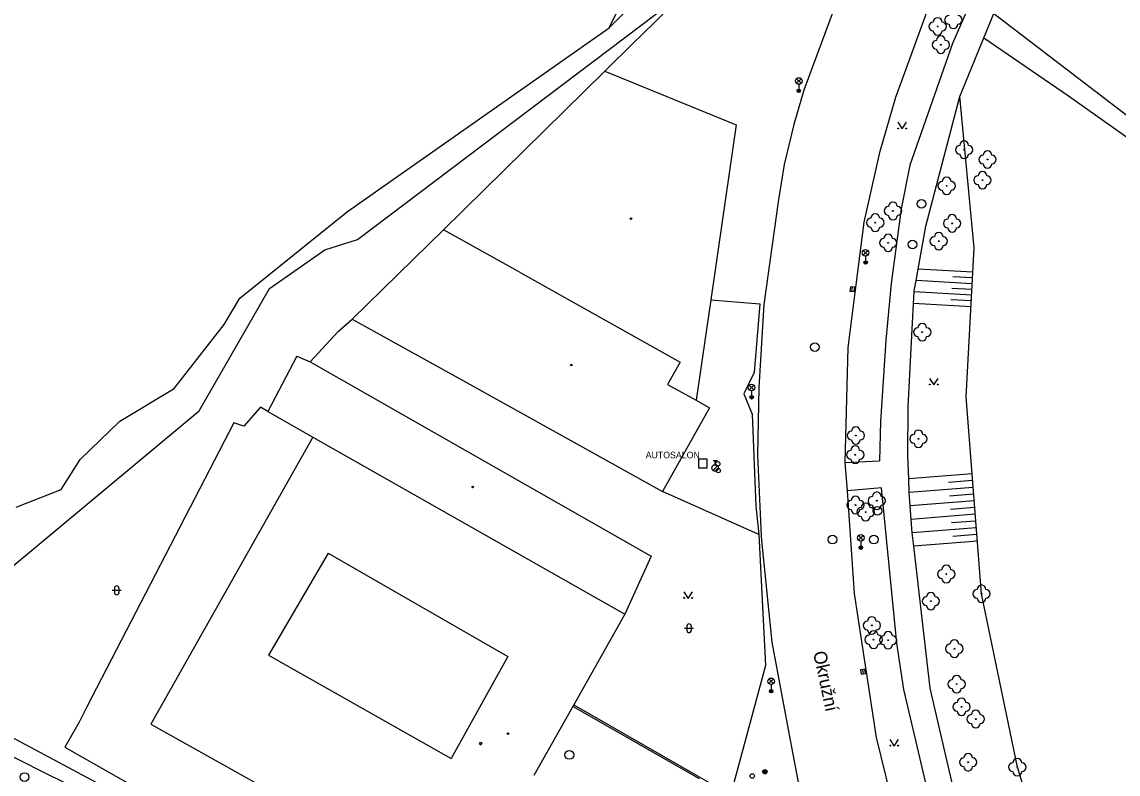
# Model space of a CAD drawing. Extents: x -598233 to -596890, y -1157848 to -1156431.
# Drawn here: x -597254.7 to -597129.4, y -1157208.6 to -1157122.6 of the extents above; entities that cross this region are included whole.
import ezdxf

# ---------------------------------------------------------------- set-up
doc = ezdxf.new("R2010")
doc.units = 0
for name, color, linetype in [('Level 10', 7, 'Continuous'), ('Level 11', 7, 'Continuous'), ('Level 14', 7, 'Continuous'), ('Level 15', 7, 'Continuous'), ('Level 22', 7, 'Continuous'), ('Level 24', 7, 'Continuous'), ('Level 25', 7, 'Continuous'), ('Level 26', 7, 'Continuous'), ('Level 27', 7, 'Continuous'), ('Level 28', 7, 'Continuous'), ('Level 33', 7, 'Continuous'), ('Level 36', 7, 'Continuous'), ('Level 39', 7, 'Continuous'), ('Level 41', 7, 'Continuous'), ('Level 5', 7, 'Continuous'), ('Level 50', 7, 'Continuous'), ('Level 7', 7, 'Continuous')]:
    doc.layers.add(name, color=color, linetype=linetype)

msp = doc.modelspace()

# ---------------------------------------------------------------- linework, layer by layer
at = {"layer": 'Level 10'}
for points in [[(-597160.58, -1157173), (-597160.26, -1157159.83), (-597158.4, -1157145.53), (-597156.6, -1157137.42), (-597154.81, -1157131.24), (-597150.83, -1157120.37), (-597145.49, -1157108.73), (-597139.37, -1157097.32), (-597132.95, -1157087.23), (-597126.11, -1157077.82)], [(-597155.4, -1157106.04), (-597160.37, -1157117.07), (-597165.31, -1157130.44), (-597166.47, -1157134.35), (-597167.55, -1157138.94), (-597168.26, -1157143.21), (-597169.87, -1157154.93), (-597170.46, -1157164.4), (-597170.6, -1157172.15)], [(-597226.57, -1157167.17), (-597227.43, -1157166.68), (-597229.32, -1157168.82), (-597230.48, -1157168.46)], [(-597230.48, -1157168.46), (-597247.26, -1157200.93)], [(-597170.6, -1157172.15), (-597170.19, -1157181.36), (-597170.1599, -1157181.92), (-597168.9699, -1157193.52), (-597166.99, -1157204.12), (-597165.31, -1157212.9699), (-597164.53, -1157216.04), (-597162.1, -1157224.63)], [(-597160.33, -1157176.24), (-597160.58, -1157173)], [(-597154.2199, -1157215.75), (-597157.01, -1157204.42), (-597159.5, -1157187.96), (-597160.33, -1157176.24)], [(-597247.26, -1157200.93), (-597248.1599, -1157202.65)], [(-597248.1599, -1157202.65), (-597249.79, -1157205.54), (-597169.75, -1157251.01)]]:
    msp.add_lwpolyline(points, dxfattribs=at)
at = {"layer": 'Level 11'}
for points in [[(-597122.95, -1157080.02), (-597139.81, -1157106.23), (-597145.32, -1157118.16), (-597148.3, -1157125.09), (-597153.18, -1157138.99), (-597154.1887, -1157143.9929), (-597155.32, -1157152.53), (-597155.9498, -1157159.013), (-597156.5324, -1157168.3043), (-597156.65, -1157172.79)], [(-597187.57, -1157123.32), (-597178.11, -1157113.78)], [(-597143.58, -1157121.67), (-597127.68, -1157133.82), (-597100.6599, -1157152.6), (-597099.68, -1157153.21), (-597098.92, -1157152.96), (-597098.1599, -1157151.74), (-597083.69, -1157118.18)], [(-597255.91, -1157185), (-597234.45, -1157167.09), (-597226.4, -1157153.12), (-597220.05, -1157148.68), (-597216.35, -1157147.51), (-597178.66, -1157119.01)], [(-597178.6599, -1157119.01), (-597183.86, -1157124.13), (-597184.78, -1157125.01)], [(-597144.73, -1157124.44), (-597143.58, -1157121.67)], [(-597147.46, -1157131.15), (-597144.73, -1157124.44)], [(-597144.73, -1157124.44), (-597135.06, -1157131.08), (-597109.67, -1157149.04), (-597101.08, -1157155.85), (-597100.46, -1157157.26), (-597101.39, -1157159.08), (-597101.51, -1157160.7), (-597101.1599, -1157162.15), (-597100.42, -1157163.42), (-597099.45, -1157164.7), (-597098.03, -1157166.15), (-597052.84, -1157202.74), (-597052.1, -1157204.97)], [(-597184.78, -1157125.01), (-597188.05, -1157128.27)], [(-597142.99, -1157228.93), (-597145.34, -1157221.54), (-597146.79, -1157216.33), (-597150.87, -1157198.8), (-597152.75, -1157182.56), (-597152.93, -1157181.03), (-597153.05, -1157179.49), (-597153.1599, -1157177.95), (-597153.26, -1157176.4099), (-597153.32, -1157174.86), (-597153.43, -1157172.2199), (-597153.37, -1157166.57), (-597152.76, -1157154.82), (-597152.69, -1157153.5), (-597152.68, -1157153.37), (-597152.47, -1157152.2), (-597152.24, -1157150.9), (-597151.37, -1157145.96), (-597147.46, -1157131.15)], [(-597218.54, -1157158), (-597216.93, -1157156.59)], [(-597218.54, -1157158), (-597221.76, -1157161.48)], [(-597160.58, -1157173), (-597156.65, -1157172.79)], [(-597156.44, -1157175.88), (-597160.33, -1157176.24)], [(-597145.63, -1157229.86), (-597150.12, -1157214.96), (-597153.89, -1157198.93), (-597154.6704, -1157193.6215), (-597156.44, -1157175.88)], [(-597269.99, -1157196.84), (-597235.41, -1157215.33), (-597179.7, -1157246.37)], [(-597236.07, -1157216.46), (-597245.13, -1157211.89), (-597252.13, -1157208.4699), (-597257.87, -1157205.56)]]:
    msp.add_lwpolyline(points, dxfattribs=at)
at = {"layer": 'Level 14'}
for points in [[(-597187.57, -1157123.32), (-597184.58, -1157117.3)], [(-597255.34, -1157178.1), (-597250.2, -1157176.09), (-597248.03, -1157172.63), (-597243.49, -1157168.28), (-597237.28, -1157164.54), (-597231.59, -1157157.2), (-597229.78, -1157154.2), (-597217.49, -1157144.32), (-597187.57, -1157123.32)], [(-597145.82, -1157148.46), (-597147.46, -1157131.15)], [(-597146.77, -1157165.48), (-597145.82, -1157148.46)], [(-597145, -1157187.99), (-597146.77, -1157165.48)], [(-597140.9, -1157207.81), (-597145, -1157187.99)], [(-597135.26, -1157226.28), (-597140.9, -1157207.81)]]:
    msp.add_lwpolyline(points, dxfattribs=at)
at = {"layer": 'Level 15'}
for points in [[(-597145.98, -1157151.25), (-597152.24, -1157150.9)], [(-597146.05, -1157152.56), (-597152.47, -1157152.2)], [(-597146.01, -1157151.9), (-597148.27, -1157151.78)], [(-597146.09, -1157153.2199), (-597148.39, -1157153.09)], [(-597146.12, -1157153.87), (-597152.69, -1157153.5)], [(-597146.1599, -1157154.53), (-597148.5, -1157154.4)], [(-597146.19, -1157155.18), (-597152.76, -1157154.82)], [(-597146.08, -1157174.29), (-597153.32, -1157174.86)], [(-597145.96, -1157175.83), (-597153.26, -1157176.4099)], [(-597146.02, -1157175.06), (-597148.76, -1157175.27)], [(-597145.9, -1157176.6), (-597148.65, -1157176.82)], [(-597145.84, -1157177.37), (-597153.1599, -1157177.95)], [(-597145.78, -1157178.14), (-597148.54, -1157178.36)], [(-597145.71, -1157178.9099), (-597153.05, -1157179.49)], [(-597145.65, -1157179.68), (-597148.42, -1157179.9)], [(-597145.59, -1157180.45), (-597152.93, -1157181.03)], [(-597145.4699, -1157181.99), (-597152.75, -1157182.56)], [(-597145.53, -1157181.2199), (-597148.29, -1157181.44)]]:
    msp.add_lwpolyline(points, dxfattribs=at)
at = {"layer": 'Level 22'}
for centre in [(-597150.01, -1157123.15), (-597149.64, -1157125.24), (-597146.98, -1157137.24), (-597144.31, -1157138.36), (-597144.89, -1157140.7199), (-597148.98, -1157141.37), (-597155.12, -1157144.24), (-597157.14, -1157145.58), (-597148.36, -1157145.6599), (-597155.67, -1157147.88), (-597149.89, -1157147.69), (-597151.77, -1157158.09), (-597159.36, -1157169.9), (-597152.21, -1157170.28), (-597159.43, -1157172.1), (-597159.4, -1157177.85), (-597156.9699, -1157177.36), (-597158.24, -1157178.65), (-597149.02, -1157185.74), (-597145, -1157187.99), (-597150.79, -1157188.84), (-597157.53, -1157191.61), (-597157.33, -1157193.24), (-597155.67, -1157193.3), (-597148.1, -1157194.27), (-597147.84, -1157198.33), (-597147.28, -1157200.9099), (-597145.6599, -1157202.31), (-597146.52, -1157207.25), (-597140.9, -1157207.81)]:
    msp.add_circle(centre, 0.05, dxfattribs=at)
for centre, start, end in [((-597150.01, -1157122.65), 0, 180), ((-597148.71, -1157122.4), 90, 270), ((-597147.71, -1157122.4), 270, 90), ((-597150.51, -1157123.15), 90, 270), ((-597149.51, -1157123.15), 270, 90), ((-597148.21, -1157122.9), 180, 0), ((-597150.01, -1157123.65), 180, 0), ((-597149.64, -1157124.74), 0, 180), ((-597150.14, -1157125.24), 90, 270), ((-597149.64, -1157125.74), 180, 0), ((-597149.14, -1157125.24), 270, 90), ((-597147.48, -1157137.24), 90, 270), ((-597146.98, -1157136.74), 0, 180), ((-597146.48, -1157137.24), 270, 90), ((-597146.98, -1157137.74), 180, 0), ((-597144.81, -1157138.36), 90, 270), ((-597144.31, -1157137.86), 0, 180), ((-597143.81, -1157138.36), 270, 90), ((-597144.31, -1157138.86), 180, 0), ((-597149.48, -1157141.37), 90, 270), ((-597148.98, -1157140.87), 0, 180), ((-597148.48, -1157141.37), 270, 90), ((-597145.39, -1157140.7199), 90, 270), ((-597144.89, -1157140.2199), 0, 180), ((-597144.39, -1157140.7199), 270, 90), ((-597148.98, -1157141.87), 180, 0), ((-597144.89, -1157141.2199), 180, 0), ((-597155.12, -1157143.74), 0, 180), ((-597157.14, -1157145.08), 0, 180), ((-597155.62, -1157144.24), 90, 270), ((-597154.62, -1157144.24), 270, 90), ((-597148.36, -1157145.1599), 0, 180), ((-597157.64, -1157145.58), 90, 270), ((-597156.64, -1157145.58), 270, 90), ((-597155.12, -1157144.74), 180, 0), ((-597148.86, -1157145.6599), 90, 270), ((-597147.86, -1157145.6599), 270, 90), ((-597157.14, -1157146.08), 180, 0), ((-597155.67, -1157147.38), 0, 180), ((-597150.39, -1157147.69), 90, 270), ((-597149.89, -1157147.19), 0, 180), ((-597149.39, -1157147.69), 270, 90), ((-597148.36, -1157146.1599), 180, 0), ((-597156.17, -1157147.88), 90, 270), ((-597155.67, -1157148.38), 180, 0), ((-597155.17, -1157147.88), 270, 90), ((-597149.89, -1157148.19), 180, 0), ((-597151.77, -1157157.59), 0, 180), ((-597152.27, -1157158.09), 90, 270), ((-597151.27, -1157158.09), 270, 90), ((-597151.77, -1157158.59), 180, 0), ((-597159.86, -1157169.9), 90, 270), ((-597159.36, -1157169.4), 0, 180), ((-597158.86, -1157169.9), 270, 90), ((-597152.21, -1157169.78), 0, 180), ((-597159.36, -1157170.4), 180, 0), ((-597152.71, -1157170.28), 90, 270), ((-597152.21, -1157170.78), 180, 0), ((-597151.71, -1157170.28), 270, 90), ((-597159.93, -1157172.1), 90, 270), ((-597159.43, -1157171.6), 0, 180), ((-597158.93, -1157172.1), 270, 90), ((-597159.43, -1157172.6), 180, 0), ((-597159.4, -1157177.35), 0, 180), ((-597157.4699, -1157177.36), 90, 270), ((-597156.9699, -1157176.86), 0, 180), ((-597156.4699, -1157177.36), 270, 90), ((-597159.9, -1157177.85), 90, 270), ((-597159.4, -1157178.35), 180, 0), ((-597158.74, -1157178.65), 90, 270), ((-597158.9, -1157177.85), 270, 90), ((-597158.24, -1157178.15), 0, 180), ((-597157.74, -1157178.65), 270, 90), ((-597156.9699, -1157177.86), 180, 0), ((-597158.24, -1157179.15), 180, 0), ((-597149.02, -1157185.24), 0, 180), ((-597149.52, -1157185.74), 90, 270), ((-597148.52, -1157185.74), 270, 90), ((-597149.02, -1157186.24), 180, 0), ((-597145, -1157187.49), 0, 180), ((-597151.29, -1157188.84), 90, 270), ((-597150.79, -1157188.34), 0, 180), ((-597150.29, -1157188.84), 270, 90), ((-597145.5, -1157187.99), 90, 270), ((-597145, -1157188.49), 180, 0), ((-597144.5, -1157187.99), 270, 90), ((-597150.79, -1157189.34), 180, 0), ((-597157.53, -1157191.11), 0, 180), ((-597158.03, -1157191.61), 90, 270), ((-597157.53, -1157192.11), 180, 0), ((-597157.33, -1157192.74), 0, 180), ((-597157.03, -1157191.61), 270, 90), ((-597155.67, -1157192.8), 0, 180), ((-597157.83, -1157193.24), 90, 270), ((-597156.83, -1157193.24), 270, 90), ((-597156.17, -1157193.3), 90, 270), ((-597155.17, -1157193.3), 270, 90), ((-597148.1, -1157193.77), 0, 180), ((-597157.33, -1157193.74), 180, 0), ((-597155.67, -1157193.8), 180, 0), ((-597148.6, -1157194.27), 90, 270), ((-597148.1, -1157194.77), 180, 0), ((-597147.6, -1157194.27), 270, 90), ((-597147.84, -1157197.83), 0, 180), ((-597148.34, -1157198.33), 90, 270), ((-597147.34, -1157198.33), 270, 90), ((-597147.84, -1157198.83), 180, 0), ((-597147.78, -1157200.9099), 90, 270), ((-597147.28, -1157200.4099), 0, 180), ((-597146.78, -1157200.9099), 270, 90), ((-597147.28, -1157201.4099), 180, 0), ((-597146.1599, -1157202.31), 90, 270), ((-597145.6599, -1157201.81), 0, 180), ((-597145.1599, -1157202.31), 270, 90), ((-597145.6599, -1157202.81), 180, 0), ((-597147.02, -1157207.25), 90, 270), ((-597146.52, -1157206.75), 0, 180), ((-597146.02, -1157207.25), 270, 90), ((-597141.4, -1157207.81), 90, 270), ((-597140.9, -1157207.31), 0, 180), ((-597140.4, -1157207.81), 270, 90), ((-597146.52, -1157207.75), 180, 0), ((-597140.9, -1157208.31), 180, 0)]:
    msp.add_arc(centre, 0.5, start, end, dxfattribs=at)
at = {"layer": 'Level 24'}
for points in [[(-597202.4, -1157205.16), (-597202.27, -1157204.95)], [(-597202.4, -1157205.16), (-597202.23, -1157205.26)], [(-597202.27, -1157204.95), (-597202.1, -1157205.05)], [(-597202.23, -1157205.26), (-597202.1, -1157205.05)]]:
    msp.add_lwpolyline(points, dxfattribs=at)
at = {"layer": 'Level 25'}
for centre, radius in [((-597171.2, -1157208.82), 0.25), ((-597169.76, -1157208.33), 0.25), ((-597169.76, -1157208.33), 0.2), ((-597169.76, -1157208.33), 0.15), ((-597169.76, -1157208.33), 0.1), ((-597169.76, -1157208.33), 0.05)]:
    msp.add_circle(centre, radius, dxfattribs=at)
at = {"layer": 'Level 26'}
msp.add_lwpolyline([(-597177.37, -1157173.59), (-597176.37, -1157173.59), (-597176.37, -1157172.59), (-597177.37, -1157172.59)], close=True, dxfattribs=at)
at = {"layer": 'Level 27'}
for p, q in [((-597159.8053, -1157153.4275), (-597159.7347, -1157152.9325)), ((-597158.5844, -1157196.6424), (-597158.5156, -1157197.1376))]:
    msp.add_line(p, q, dxfattribs=at)
for points in [[(-597159.5578, -1157153.4628), (-597159.4872, -1157152.9678), (-597159.9822, -1157152.8972), (-597160.0528, -1157153.3922)], [(-597158.8321, -1157196.6768), (-597158.7632, -1157197.1721), (-597158.2679, -1157197.1032), (-597158.3368, -1157196.6079)]]:
    msp.add_lwpolyline(points, close=True, dxfattribs=at)
for centre in [(-597151.86, -1157143.43), (-597152.88, -1157148.07), (-597164.06, -1157159.81), (-597156.9, -1157178.51), (-597162.03, -1157181.8), (-597157.3, -1157181.8), (-597192.12, -1157206.4099), (-597254.4, -1157208.94)]:
    msp.add_circle(centre, 0.5, dxfattribs=at)
at = {"layer": 'Level 28'}
for p, q in [((-597175.698, -1157173.892), (-597175.168, -1157173.362)), ((-597175.69, -1157172.745), (-597175.19, -1157172.745)), ((-597175.44, -1157173.245), (-597175.44, -1157172.745))]:
    msp.add_line(p, q, dxfattribs=at)
for centre, radius in [((-597175.44, -1157173.62), 0.375), ((-597175.15, -1157173.14), 0.25), ((-597175.09, -1157173.9099), 0.25)]:
    msp.add_circle(centre, radius, dxfattribs=at)
at = {"layer": 'Level 33'}
for p, q in [((-597166.155, -1157129.65), (-597165.625, -1157129.12)), ((-597166.155, -1157129.12), (-597165.625, -1157129.65)), ((-597165.89, -1157129.76), (-597165.89, -1157130.51)), ((-597158.515, -1157149.28), (-597157.985, -1157148.75)), ((-597158.515, -1157148.75), (-597157.985, -1157149.28)), ((-597158.25, -1157149.39), (-597158.25, -1157150.14)), ((-597171.545, -1157164.68), (-597171.015, -1157164.15)), ((-597171.545, -1157164.15), (-597171.015, -1157164.68)), ((-597171.28, -1157164.79), (-597171.28, -1157165.54)), ((-597159.055, -1157181.8599), (-597158.525, -1157181.3299)), ((-597159.055, -1157181.3299), (-597158.525, -1157181.8599)), ((-597158.79, -1157181.9699), (-597158.79, -1157182.7199)), ((-597169.305, -1157198.26), (-597168.775, -1157197.73)), ((-597169.305, -1157197.73), (-597168.775, -1157198.26)), ((-597169.04, -1157198.37), (-597169.04, -1157199.12))]:
    msp.add_line(p, q, dxfattribs=at)
for centre, radius in [((-597165.89, -1157129.385), 0.375), ((-597165.89, -1157130.51), 0.2), ((-597165.89, -1157130.51), 0.1445), ((-597165.89, -1157130.51), 0.0876), ((-597158.25, -1157149.015), 0.375), ((-597158.25, -1157150.14), 0.2), ((-597158.25, -1157150.14), 0.1445), ((-597158.25, -1157150.14), 0.0876), ((-597171.28, -1157164.415), 0.375), ((-597171.28, -1157165.54), 0.2), ((-597171.28, -1157165.54), 0.1445), ((-597171.28, -1157165.54), 0.0876), ((-597158.79, -1157181.5949), 0.375), ((-597158.79, -1157182.7199), 0.2), ((-597158.79, -1157182.7199), 0.1445), ((-597158.79, -1157182.7199), 0.0876), ((-597169.04, -1157197.995), 0.375), ((-597169.04, -1157199.12), 0.2), ((-597169.04, -1157199.12), 0.1445), ((-597169.04, -1157199.12), 0.0876)]:
    msp.add_circle(centre, radius, dxfattribs=at)
at = {"layer": 'Level 36'}
for p, q in [((-597244.366, -1157187.596), (-597243.366, -1157187.596)), ((-597244.116, -1157187.346), (-597244.116, -1157187.846)), ((-597243.616, -1157187.346), (-597243.616, -1157187.846)), ((-597178.936, -1157191.936), (-597177.936, -1157191.936)), ((-597178.686, -1157191.686), (-597178.686, -1157192.186)), ((-597178.186, -1157191.686), (-597178.186, -1157192.186))]:
    msp.add_line(p, q, dxfattribs=at)
for points in [[(-597154.57, -1157134.11), (-597154.07, -1157134.86), (-597153.57, -1157134.11)], [(-597150.95, -1157163.38), (-597150.45, -1157164.13), (-597149.95, -1157163.38)], [(-597179.04, -1157187.77), (-597178.54, -1157188.52), (-597178.04, -1157187.77)], [(-597155.4699, -1157204.65), (-597154.9699, -1157205.4), (-597154.4699, -1157204.65)]]:
    msp.add_lwpolyline(points, dxfattribs=at)
for centre in [(-597154.5202, -1157134.8098), (-597153.6208, -1157134.8098), (-597150.9002, -1157164.0798), (-597150.0008, -1157164.0798), (-597178.9902, -1157188.4698), (-597178.0908, -1157188.4698), (-597155.4201, -1157205.3498), (-597154.5207, -1157205.3498)]:
    msp.add_circle(centre, 0.05, dxfattribs=at)
for centre, start, end in [((-597243.8657, -1157187.3463), 0, 180), ((-597243.8657, -1157187.8463), 180, 0), ((-597178.4357, -1157191.6863), 0, 180), ((-597178.4357, -1157192.1863), 180, 0)]:
    msp.add_arc(centre, 0.25, start, end, dxfattribs=at)
at = {"layer": 'Level 39'}
for centre, radius in [((-597185.06, -1157145.12), 0.09), ((-597185.06, -1157145.12), 0.0398), ((-597191.9, -1157161.85), 0.09), ((-597191.9, -1157161.85), 0.0398), ((-597203.17, -1157175.78), 0.09), ((-597203.17, -1157175.78), 0.0398), ((-597199.13, -1157203.9699), 0.09), ((-597199.13, -1157203.9699), 0.0398)]:
    msp.add_circle(centre, radius, dxfattribs=at)
at = {"layer": 'Level 5'}
for points in [[(-597188.05, -1157128.27), (-597206.52, -1157146.38)], [(-597188.05, -1157128.27), (-597173.06, -1157134.4099)], [(-597173.06, -1157134.4099), (-597175.96, -1157154.4099)], [(-597206.52, -1157146.38), (-597216.93, -1157156.59)], [(-597197.68, -1157151.32), (-597206.52, -1157146.38)], [(-597197.68, -1157151.32), (-597179.46, -1157161.51)], [(-597175.96, -1157154.4099), (-597177.62, -1157165.87)], [(-597216.93, -1157156.59), (-597204.5, -1157163.49)], [(-597223.27, -1157160.85), (-597226.57, -1157167.17)], [(-597223.27, -1157160.85), (-597221.76, -1157161.48)], [(-597221.76, -1157161.48), (-597182.77, -1157183.69)], [(-597179.46, -1157161.51), (-597180.88, -1157164.06)], [(-597204.5, -1157163.49), (-597181.46, -1157176.31)], [(-597180.88, -1157164.06), (-597177.62, -1157165.87)], [(-597177.62, -1157165.87), (-597176.08, -1157166.73)], [(-597226.57, -1157167.17), (-597221.43, -1157170.08)], [(-597176.08, -1157166.73), (-597181.46, -1157176.31)], [(-597221.43, -1157170.08), (-597239.96, -1157202.9099)], [(-597221.43, -1157170.08), (-597186.317, -1157190.0039), (-597185.76, -1157190.32)], [(-597219.7, -1157183.34), (-597226.5, -1157195.01)], [(-597219.7, -1157183.34), (-597199.15, -1157195.17)], [(-597182.77, -1157183.69), (-597185.76, -1157190.32)], [(-597185.76, -1157190.32), (-597191.61, -1157200.69)], [(-597226.5, -1157195.01), (-597205.64, -1157206.81)], [(-597199.15, -1157195.17), (-597205.64, -1157206.81)], [(-597191.71, -1157200.86), (-597196.1599, -1157208.76)], [(-597191.61, -1157200.69), (-597191.71, -1157200.86)], [(-597239.96, -1157202.9099), (-597204.15, -1157222.93)]]:
    msp.add_lwpolyline(points, dxfattribs=at)
at = {"layer": 'Level 7'}
for points in [[(-597175.96, -1157154.4099), (-597170.34, -1157154.87), (-597170.99, -1157162.7199), (-597172.18, -1157165.14), (-597171.2, -1157167.45), (-597170.81, -1157177.98), (-597170.4699, -1157181.23)], [(-597170.4699, -1157181.23), (-597181.46, -1157176.31)], [(-597170.4699, -1157181.23), (-597169.7, -1157196.18), (-597173.69, -1157211.03)], [(-597177.24, -1157209.1599), (-597191.71, -1157200.86)], [(-597191.61, -1157200.69), (-597175.42, -1157209.98), (-597175.52, -1157210.15)]]:
    msp.add_lwpolyline(points, dxfattribs=at)

# ---------------------------------------------------------------- texts
at = {"layer": 'Level 41'}
msp.add_text('AUTOSALON', height=0.75, dxfattribs=at).set_placement((-597183.39, -1157172.51))
at = {"layer": 'Level 50'}
msp.add_text('Okružní', height=1.5, rotation=282.232131, dxfattribs=at).set_placement((-597164.2648, -1157194.7067))

doc.saveas('drawing.dxf')
